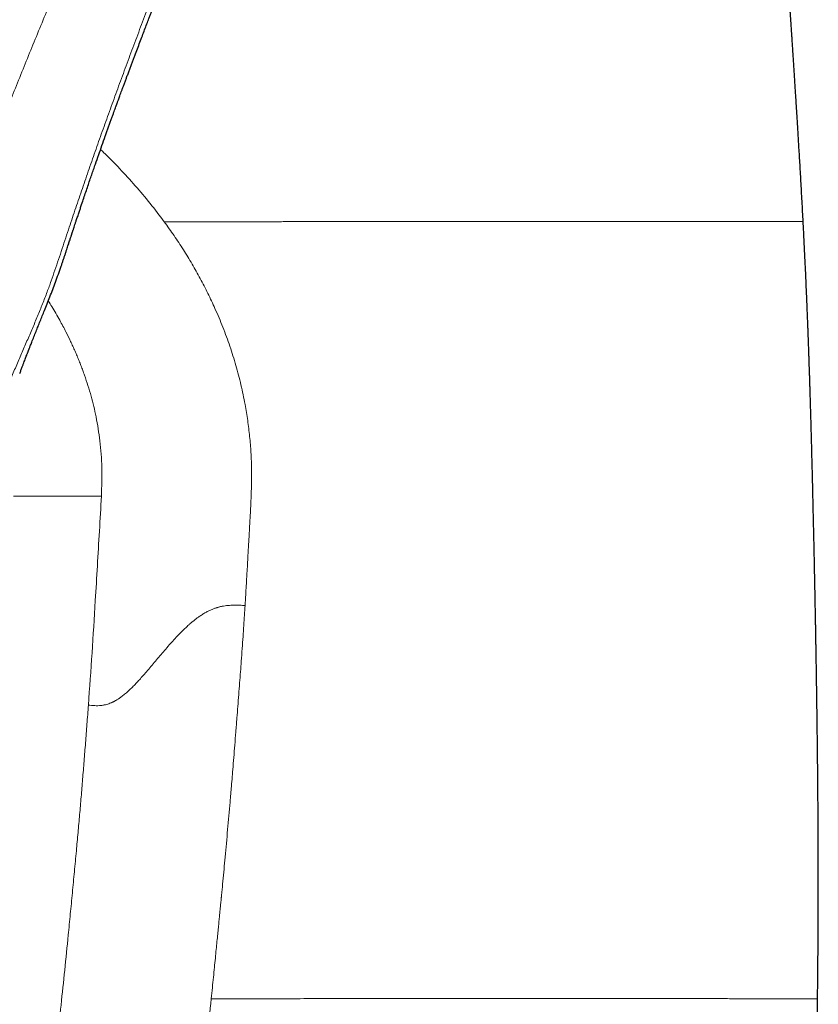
# Model space of a CAD drawing. Header units: millimetres. Extents: x 8 to 1329, y 12 to 1074.
# Tile 465 of 619: x 1113 to 1158, y 813 to 868. Entities that reach past the tile are written whole.
import ezdxf

# ---------------------------------------------------------------- set-up
doc = ezdxf.new("R2010")
doc.units = ezdxf.units.MM

msp = doc.modelspace()

# ---------------------------------------------------------------- linework, layer by layer
at = {"color": 252, "linetype": 'Continuous', "lineweight": 0}
msp.add_line((1112.3, 841.092), (1117.254, 841.092), dxfattribs=at)
at = {"color": 7, "linetype": 'Continuous', "lineweight": 30}
msp.add_line((1157.542, 812.804), (1157.542, 812.804), dxfattribs=at)
at = {"color": 252, "linetype": 'Continuous', "lineweight": 0}
for points, knots in [([(1103.154, 848.375), (1103.691, 849.555), (1104.764, 851.913), (1106.294, 855.366), (1107.767, 858.88), (1109.302, 862.537), (1110.948, 866.33), (1112.712, 870.216), (1114.591, 874.155), (1116.96, 878.874), (1119.897, 884.323), (1123.426, 890.45), (1127.25, 896.363), (1130.741, 901.327), (1133.649, 905.471), (1135.958, 908.79), (1138.237, 912.13), (1140.466, 915.499), (1142.611, 918.902), (1144.602, 922.306), (1146.331, 925.616), (1147.885, 928.73), (1149.283, 931.65), (1150.405, 934.113), (1151.274, 936.118), (1151.93, 937.704), (1152.483, 939.123), (1152.923, 940.346), (1153.228, 941.312), (1153.388, 941.9), (1153.408, 942.081), (1153.412, 942.116)], [0, 0, 0, 0, 0.0382, 0.076278, 0.114323, 0.15238, 0.190434, 0.228489, 0.266709, 0.304995, 0.365233, 0.425398, 0.485624, 0.545789, 0.579922, 0.614049, 0.64818, 0.6823, 0.716443, 0.750539, 0.783512, 0.813589, 0.843857, 0.874118, 0.894294, 0.914473, 0.934672, 0.954853, 0.975012, 0.99517, 1, 1, 1, 1]), ([(1112.139, 847.664), (1112.242, 847.907), (1112.448, 848.393), (1112.758, 849.113), (1113.066, 849.825), (1113.369, 850.529), (1113.662, 851.223), (1113.94, 851.908), (1114.194, 852.566), (1114.426, 853.198), (1114.636, 853.806), (1114.84, 854.412), (1115.042, 855.016), (1115.242, 855.619), (1115.496, 856.383), (1115.807, 857.309), (1116.178, 858.401), (1116.558, 859.504), (1116.948, 860.617), (1117.346, 861.741), (1117.753, 862.874), (1118.168, 864.015), (1118.591, 865.165), (1119.021, 866.322), (1119.457, 867.486), (1119.9, 868.656), (1120.376, 869.899), (1120.884, 871.215), (1121.426, 872.602), (1121.976, 873.992), (1122.485, 875.259), (1122.952, 876.404), (1123.373, 877.423), (1123.802, 878.445), (1124.24, 879.469), (1124.686, 880.495), (1125.144, 881.525), (1125.58, 882.484), (1125.991, 883.374), (1126.378, 884.192), (1126.772, 885.014), (1127.178, 885.839), (1127.595, 886.666), (1128.023, 887.495), (1128.486, 888.371), (1128.985, 889.293), (1129.523, 890.262), (1130.072, 891.23), (1130.633, 892.195), (1131.205, 893.158), (1131.821, 894.177), (1132.48, 895.252), (1133.183, 896.383), (1133.891, 897.513), (1134.758, 898.887), (1135.785, 900.505), (1136.972, 902.371), (1138.16, 904.24), (1139.346, 906.113), (1140.526, 907.99), (1141.697, 909.871), (1142.857, 911.757), (1143.89, 913.462), (1144.799, 914.984), (1145.586, 916.321), (1146.363, 917.662), (1147.127, 919.005), (1147.768, 920.152), (1148.291, 921.102), (1148.701, 921.855), (1149.107, 922.613), (1149.512, 923.381), (1149.914, 924.159), (1150.313, 924.947), (1150.686, 925.699), (1151.03, 926.409), (1151.346, 927.076), (1151.653, 927.738), (1151.951, 928.395), (1152.239, 929.046), (1152.512, 929.68), (1152.771, 930.294), (1153.017, 930.891), (1153.254, 931.481), (1153.483, 932.065), (1153.697, 932.624), (1153.896, 933.158), (1154.082, 933.666), (1154.26, 934.166), (1154.43, 934.655), (1154.593, 935.135), (1154.749, 935.604), (1154.893, 936.048), (1155.026, 936.469), (1155.149, 936.866), (1155.267, 937.252), (1155.379, 937.625), (1155.485, 937.987), (1155.589, 938.347), (1155.69, 938.704), (1155.787, 939.054), (1155.879, 939.385), (1155.966, 939.694), (1156.047, 939.98), (1156.124, 940.244), (1156.199, 940.495), (1156.273, 940.731), (1156.345, 940.953), (1156.413, 941.154), (1156.477, 941.333), (1156.538, 941.494), (1156.596, 941.635), (1156.647, 941.753), (1156.676, 941.811), (1156.69, 941.838)], [0, 0, 0, 0, 0.007333, 0.014667, 0.022, 0.029333, 0.036667, 0.044, 0.051333, 0.058055, 0.064778, 0.0715, 0.078222, 0.084944, 0.091667, 0.103671, 0.115675, 0.127679, 0.139682, 0.151686, 0.16369, 0.175695, 0.1877, 0.1997, 0.211705, 0.223721, 0.235732, 0.24984, 0.263889, 0.27792, 0.291963, 0.30218, 0.312397, 0.322611, 0.332826, 0.343042, 0.353258, 0.363473, 0.371499, 0.379525, 0.387553, 0.39558, 0.403606, 0.411631, 0.419657, 0.429021, 0.438386, 0.447751, 0.457115, 0.466478, 0.475842, 0.486879, 0.497914, 0.508946, 0.519981, 0.538137, 0.556322, 0.574514, 0.592703, 0.610889, 0.629073, 0.647258, 0.665446, 0.678249, 0.691049, 0.703844, 0.716668, 0.729466, 0.736604, 0.743738, 0.750914, 0.758181, 0.765576, 0.773079, 0.780647, 0.787051, 0.793449, 0.799832, 0.806203, 0.812564, 0.818918, 0.824904, 0.830888, 0.836873, 0.842863, 0.848861, 0.854317, 0.85977, 0.865221, 0.870671, 0.87612, 0.881569, 0.887019, 0.892018, 0.897015, 0.902001, 0.906986, 0.911981, 0.916996, 0.922488, 0.927972, 0.933412, 0.938772, 0.944031, 0.949213, 0.95435, 0.959984, 0.965634, 0.9713, 0.97698, 0.982669, 0.988709, 0.994748, 1, 1, 1, 1]), ([(1155.109, 941.554), (1155.11, 941.554), (1155.12, 941.556), (1155.132, 941.539), (1155.144, 941.499), (1155.144, 941.433), (1155.134, 941.343), (1155.114, 941.229), (1155.083, 941.095), (1155.043, 940.941), (1154.994, 940.765), (1154.934, 940.568), (1154.862, 940.345), (1154.779, 940.095), (1154.681, 939.815), (1154.573, 939.512), (1154.452, 939.186), (1154.321, 938.841), (1154.185, 938.488), (1154.044, 938.13), (1153.9, 937.77), (1153.749, 937.4), (1153.591, 937.018), (1153.41, 936.586), (1153.204, 936.101), (1152.971, 935.56), (1152.727, 935.001), (1152.472, 934.427), (1152.209, 933.842), (1151.939, 933.246), (1151.661, 932.642), (1151.374, 932.027), (1151.066, 931.372), (1150.735, 930.676), (1150.379, 929.939), (1150.015, 929.191), (1149.642, 928.434), (1149.261, 927.67), (1148.874, 926.9), (1148.492, 926.146), (1148.113, 925.407), (1147.737, 924.681), (1147.349, 923.942), (1146.947, 923.19), (1146.532, 922.425), (1146.029, 921.517), (1145.436, 920.476), (1144.744, 919.307), (1144.034, 918.146), (1143.31, 916.989), (1142.571, 915.836), (1141.821, 914.688), (1140.86, 913.244), (1139.682, 911.51), (1138.281, 909.489), (1136.865, 907.477), (1135.438, 905.474), (1134.006, 903.477), (1132.572, 901.483), (1131.314, 899.73), (1130.234, 898.214), (1129.333, 896.936), (1128.441, 895.655), (1127.562, 894.368), (1126.698, 893.074), (1125.855, 891.767), (1125.006, 890.404), (1124.153, 888.984), (1123.298, 887.505), (1122.47, 886.012), (1121.666, 884.509), (1120.884, 882.999), (1120.121, 881.483), (1119.375, 879.963), (1118.645, 878.44), (1117.93, 876.916), (1117.235, 875.399), (1116.557, 873.892), (1115.897, 872.398), (1115.253, 870.911), (1114.655, 869.508), (1114.102, 868.189), (1113.59, 866.951), (1113.087, 865.72), (1112.593, 864.499), (1112.109, 863.288), (1111.643, 862.114), (1111.194, 860.974), (1110.76, 859.869), (1110.332, 858.778), (1109.908, 857.7), (1109.446, 856.535), (1108.946, 855.286), (1108.401, 853.95), (1107.846, 852.618), (1107.279, 851.285), (1106.697, 849.948), (1106.103, 848.605), (1105.695, 847.705), (1105.49, 847.255)], [0, 0, 0, 0, 0.000278, 0.006223, 0.012167, 0.018112, 0.024058, 0.030007, 0.035619, 0.041223, 0.046822, 0.052419, 0.058019, 0.063966, 0.069927, 0.075907, 0.081903, 0.087876, 0.093779, 0.099235, 0.104579, 0.109856, 0.11511, 0.120386, 0.127139, 0.133902, 0.140647, 0.147392, 0.154139, 0.160767, 0.167395, 0.174019, 0.180641, 0.188201, 0.195768, 0.203336, 0.210898, 0.218447, 0.225976, 0.233479, 0.240355, 0.247277, 0.254293, 0.261442, 0.268707, 0.276035, 0.287256, 0.298404, 0.309535, 0.320692, 0.331846, 0.342996, 0.354146, 0.374056, 0.393969, 0.413881, 0.433791, 0.453696, 0.473608, 0.493555, 0.506307, 0.51906, 0.531809, 0.544557, 0.557306, 0.570055, 0.582804, 0.596828, 0.610851, 0.624876, 0.638899, 0.652922, 0.666946, 0.680971, 0.694996, 0.709017, 0.723039, 0.736823, 0.750608, 0.764352, 0.778034, 0.789623, 0.80122, 0.812826, 0.824429, 0.83603, 0.847632, 0.858571, 0.86951, 0.88045, 0.891389, 0.902328, 0.916281, 0.930234, 0.944187, 0.958141, 0.972094, 0.986047, 1, 1, 1, 1]), ([(1117.201, 860.59), (1117.258, 860.538), (1117.629, 860.195), (1118.284, 859.52), (1119.162, 858.565), (1120.001, 857.57), (1120.525, 856.875), (1120.787, 856.528)], [0, 0, 0, 0, 0.042835, 0.28227, 0.521619, 0.760867, 1, 1, 1, 1]), ([(1120.788, 856.527), (1120.974, 856.269), (1121.344, 855.754), (1121.865, 854.959), (1122.357, 854.153), (1122.818, 853.333), (1123.247, 852.5), (1123.676, 851.589), (1124.094, 850.598), (1124.487, 849.528), (1124.827, 848.447), (1125.113, 847.356), (1125.298, 846.472), (1125.414, 845.804), (1125.483, 845.354), (1125.543, 844.905), (1125.594, 844.454), (1125.636, 844.003), (1125.667, 843.574), (1125.689, 843.162), (1125.7, 842.755), (1125.703, 842.318), (1125.698, 841.789), (1125.685, 841.3), (1125.672, 840.954), (1125.666, 840.82), (1125.665, 840.777), (1125.663, 840.734), (1125.661, 840.691), (1125.659, 840.648), (1125.657, 840.61), (1125.655, 840.561), (1125.651, 840.485), (1125.645, 840.369), (1125.636, 840.218), (1125.626, 840.036), (1125.614, 839.818), (1125.6, 839.564), (1125.584, 839.275), (1125.566, 838.949), (1125.546, 838.589), (1125.523, 838.192), (1125.498, 837.738), (1125.47, 837.257), (1125.443, 836.779), (1125.418, 836.357), (1125.397, 835.99), (1125.38, 835.692), (1125.366, 835.456), (1125.356, 835.278), (1125.348, 835.145), (1125.343, 835.053), (1125.339, 834.996), (1125.337, 834.961), (1125.336, 834.945), (1125.336, 834.94), (1125.336, 834.939), (1125.336, 834.938)], [0, 0, 0, 0, 0.0423668, 0.0843947, 0.1261419, 0.1676657, 0.2090213, 0.2502626, 0.3009603, 0.3512018, 0.4010923, 0.4507446, 0.5002768, 0.5203495, 0.5403794, 0.5603741, 0.5803414, 0.6002891, 0.620225, 0.6371475, 0.6548318, 0.6740723, 0.6948758, 0.7247379, 0.7387455, 0.7406191, 0.7425019, 0.7443939, 0.7462949, 0.7482051, 0.7501243, 0.7513007, 0.7547228, 0.760134, 0.7666138, 0.7746652, 0.7842884, 0.7954835, 0.8082504, 0.8225894, 0.8385005, 0.855984, 0.87504, 0.8985706, 0.9196497, 0.9382772, 0.9544526, 0.9681757, 0.9777383, 0.9855975, 0.9917534, 0.9952524, 0.9977932, 0.9993757, 0.9998076, 0.9999338, 1, 1, 1, 1]), ([(1120.789, 856.528), (1121.1, 856.529), (1121.725, 856.529), (1122.666, 856.53), (1123.611, 856.531), (1124.556, 856.531), (1125.498, 856.532), (1126.439, 856.533), (1127.354, 856.534), (1128.242, 856.535), (1129.101, 856.536), (1129.957, 856.537), (1130.808, 856.538), (1131.656, 856.538), (1132.522, 856.539), (1133.412, 856.54), (1134.318, 856.541), (1135.218, 856.543), (1136.11, 856.544), (1136.995, 856.545), (1137.874, 856.546), (1138.6, 856.547), (1139.188, 856.547), (1139.641, 856.551), (1140.084, 856.551), (1140.527, 856.55), (1140.967, 856.55), (1141.486, 856.551), (1142.079, 856.551), (1142.742, 856.551), (1143.446, 856.551), (1144.189, 856.551), (1144.965, 856.55), (1145.724, 856.55), (1146.464, 856.55), (1147.184, 856.551), (1147.883, 856.551), (1148.543, 856.551), (1149.164, 856.551), (1149.748, 856.551), (1150.312, 856.551), (1150.858, 856.551), (1151.384, 856.551), (1151.885, 856.551), (1152.363, 856.551), (1152.817, 856.551), (1153.251, 856.551), (1153.666, 856.551), (1154.059, 856.552), (1154.429, 856.552), (1154.731, 856.552), (1154.973, 856.552), (1155.155, 856.552), (1155.326, 856.553), (1155.479, 856.552), (1155.619, 856.551), (1155.756, 856.551), (1155.9, 856.55), (1156.046, 856.55), (1156.189, 856.549), (1156.317, 856.548), (1156.433, 856.548), (1156.535, 856.547), (1156.618, 856.546), (1156.681, 856.546), (1156.719, 856.545), (1156.736, 856.545), (1156.734, 856.545), (1156.733, 856.545)], [0, 0, 0, 0, 0.0173186, 0.0347493, 0.0522275, 0.0696884, 0.0870978, 0.104472, 0.1218914, 0.1379692, 0.1539851, 0.1699268, 0.1859747, 0.2018979, 0.2179337, 0.2352623, 0.2528434, 0.2701581, 0.2875936, 0.3050893, 0.3224977, 0.3400553, 0.348925, 0.3582642, 0.3677922, 0.3772912, 0.3867627, 0.3962149, 0.4110513, 0.4258844, 0.4407239, 0.4591316, 0.4775498, 0.4959754, 0.5144057, 0.5328383, 0.551271, 0.5697022, 0.5865948, 0.6034835, 0.6203665, 0.637242, 0.6541077, 0.6709613, 0.6873629, 0.7037528, 0.7201517, 0.7365863, 0.7530837, 0.7695957, 0.7858581, 0.794944, 0.8045116, 0.8146443, 0.8250928, 0.8356085, 0.8460182, 0.8563898, 0.8706875, 0.884993, 0.8992642, 0.9135248, 0.9298479, 0.9462543, 0.9626591, 0.9789957, 0.9952819, 1, 1, 1, 1]), ([(1117.254, 841.092), (1117.27, 841.631), (1117.301, 842.669), (1117.189, 844.164), (1116.979, 845.502), (1116.679, 846.735), (1116.409, 847.597), (1116.205, 848.165), (1116.104, 848.436), (1115.997, 848.707), (1115.886, 848.979), (1115.769, 849.253), (1115.647, 849.527), (1115.48, 849.889), (1115.238, 850.38), (1114.886, 851.034), (1114.554, 851.616), (1114.328, 851.97), (1114.261, 852.074)], [0, 0, 0, 0, 0.139166, 0.268129, 0.387219, 0.48933, 0.596278, 0.620971, 0.645918, 0.671118, 0.696575, 0.722289, 0.748261, 0.774493, 0.825887, 0.890265, 0.967631, 1, 1, 1, 1]), ([(1116.518, 829.334), (1116.588, 830.314), (1116.728, 832.274), (1116.891, 834.887), (1117.025, 837.173), (1117.141, 839.132), (1117.215, 840.438), (1117.252, 841.092)], [0, 0, 0, 0, 0.250055, 0.500045, 0.666697, 0.833193, 1, 1, 1, 1]), ([(1116.518, 829.334), (1116.578, 829.328), (1116.696, 829.316), (1116.874, 829.304), (1117.053, 829.302), (1117.234, 829.312), (1117.398, 829.337), (1117.545, 829.373), (1117.671, 829.413), (1117.757, 829.446), (1117.804, 829.467), (1117.818, 829.472), (1117.831, 829.478), (1117.844, 829.484), (1117.857, 829.49), (1117.87, 829.496), (1117.884, 829.502), (1117.903, 829.512), (1117.932, 829.526), (1117.973, 829.547), (1118.02, 829.572), (1118.073, 829.602), (1118.129, 829.636), (1118.177, 829.665), (1118.214, 829.689), (1118.238, 829.705), (1118.263, 829.722), (1118.288, 829.74), (1118.315, 829.759), (1118.343, 829.778), (1118.425, 829.838), (1118.562, 829.947), (1118.754, 830.114), (1118.948, 830.299), (1119.146, 830.499), (1119.346, 830.712), (1119.562, 830.952), (1119.794, 831.218), (1120.04, 831.509), (1120.29, 831.806), (1120.545, 832.109), (1120.804, 832.414), (1121.067, 832.718), (1121.332, 833.014), (1121.598, 833.299), (1121.833, 833.537), (1122.035, 833.729), (1122.169, 833.85), (1122.268, 833.937), (1122.334, 833.993), (1122.393, 834.042), (1122.446, 834.085), (1122.495, 834.124), (1122.55, 834.167), (1122.612, 834.214), (1122.681, 834.265), (1122.758, 834.319), (1122.841, 834.377), (1122.961, 834.454), (1123.113, 834.545), (1123.295, 834.639), (1123.47, 834.719), (1123.607, 834.771), (1123.706, 834.805), (1123.769, 834.825), (1123.831, 834.843), (1123.893, 834.86), (1123.953, 834.875), (1124.012, 834.888), (1124.07, 834.9), (1124.164, 834.917), (1124.291, 834.935), (1124.449, 834.949), (1124.595, 834.957), (1124.739, 834.96), (1124.885, 834.959), (1125.035, 834.954), (1125.185, 834.947), (1125.286, 834.941), (1125.336, 834.938)], [0, 0, 0, 0, 0.02091, 0.041731, 0.062483, 0.083224, 0.104067, 0.118757, 0.133629, 0.146907, 0.148411, 0.149917, 0.151426, 0.152938, 0.154453, 0.15597, 0.157491, 0.159297, 0.162564, 0.167312, 0.173574, 0.179264, 0.185846, 0.193353, 0.196095, 0.198948, 0.201913, 0.204992, 0.208187, 0.2115, 0.214933, 0.237946, 0.261887, 0.286735, 0.312447, 0.338966, 0.366219, 0.399141, 0.432737, 0.466793, 0.501084, 0.536016, 0.570723, 0.604967, 0.638515, 0.671147, 0.690729, 0.70986, 0.717246, 0.724556, 0.731788, 0.736839, 0.741987, 0.747883, 0.754506, 0.761828, 0.769819, 0.778448, 0.787677, 0.806189, 0.823496, 0.839719, 0.854967, 0.860711, 0.866325, 0.871812, 0.877178, 0.882427, 0.887563, 0.892589, 0.897509, 0.911842, 0.925177, 0.937569, 0.949053, 0.961768, 0.974493, 0.987235, 1, 1, 1, 1]), ([(1125.336, 834.938), (1125.324, 834.759), (1125.301, 834.385), (1125.262, 833.802), (1125.219, 833.175), (1125.171, 832.503), (1125.123, 831.842), (1125.076, 831.197), (1125.029, 830.576), (1124.98, 829.928), (1124.929, 829.27), (1124.874, 828.568), (1124.817, 827.843), (1124.758, 827.102), (1124.702, 826.398), (1124.649, 825.757), (1124.601, 825.176), (1124.567, 824.779), (1124.546, 824.529), (1124.536, 824.417), (1124.527, 824.306), (1124.518, 824.197), (1124.508, 824.09), (1124.499, 823.983), (1124.403, 822.883), (1124.269, 821.362), (1124.112, 819.676), (1124.04, 818.933), (1124.01, 818.631), (1123.999, 818.515), (1123.995, 818.474), (1123.991, 818.432), (1123.987, 818.39), (1123.979, 818.308), (1123.965, 818.173), (1123.946, 817.974), (1123.923, 817.739), (1123.896, 817.467), (1123.866, 817.161), (1123.832, 816.818), (1123.795, 816.44), (1123.754, 816.026), (1123.709, 815.577), (1123.661, 815.092), (1123.609, 814.573), (1123.554, 814.019), (1123.495, 813.431), (1123.455, 813.027), (1123.434, 812.82)], [0, 0, 0, 0, 0.0243193, 0.0506548, 0.0790068, 0.1093755, 0.1417611, 0.1686219, 0.1967278, 0.2260788, 0.2564697, 0.285934, 0.3212029, 0.3547367, 0.3865368, 0.4166062, 0.4416371, 0.4653298, 0.4704646, 0.4755321, 0.4805321, 0.4854646, 0.4903298, 0.4951274, 0.4998577, 0.6396574, 0.7013489, 0.7285266, 0.7404884, 0.7423683, 0.7442481, 0.746128, 0.748008, 0.7498879, 0.7572891, 0.7663113, 0.7769542, 0.7892171, 0.8030984, 0.8185959, 0.8357062, 0.8544246, 0.8747448, 0.8966584, 0.920155, 0.9452213, 0.9718415, 1, 1, 1, 1]), ([(1111.448, 786.979), (1111.526, 787.411), (1111.684, 788.282), (1111.913, 789.605), (1112.141, 790.956), (1112.366, 792.335), (1112.587, 793.733), (1112.803, 795.15), (1113.016, 796.585), (1113.225, 798.046), (1113.431, 799.534), (1113.634, 801.049), (1113.835, 802.591), (1114.032, 804.161), (1114.18, 805.375), (1114.282, 806.224), (1114.338, 806.701), (1114.394, 807.18), (1114.449, 807.656), (1114.502, 808.112), (1114.611, 809.068), (1114.772, 810.512), (1114.983, 812.471), (1115.188, 814.429), (1115.361, 816.136), (1115.504, 817.587), (1115.619, 818.774), (1115.733, 819.958), (1115.838, 821.087), (1115.936, 822.157), (1116.026, 823.167), (1116.113, 824.169), (1116.196, 825.172), (1116.278, 826.188), (1116.359, 827.222), (1116.44, 828.272), (1116.492, 828.978), (1116.518, 829.334)], [0, 0, 0, 0, 0.031106, 0.062817, 0.095142, 0.128076, 0.161613, 0.195133, 0.229226, 0.263893, 0.299143, 0.334986, 0.371433, 0.408494, 0.446177, 0.45735, 0.468577, 0.47986, 0.491196, 0.502244, 0.51207, 0.558715, 0.604195, 0.650195, 0.696747, 0.724451, 0.752379, 0.780316, 0.807775, 0.831878, 0.855584, 0.878894, 0.902317, 0.926139, 0.95036, 0.974979, 1, 1, 1, 1]), ([(1123.434, 812.82), (1123.359, 812.1), (1123.211, 810.66), (1122.982, 808.501), (1122.748, 806.343), (1122.506, 804.187), (1122.255, 802.032), (1121.996, 799.88), (1121.727, 797.73), (1121.447, 795.582), (1121.156, 793.437), (1120.852, 791.296), (1120.534, 789.158), (1120.313, 787.736), (1120.202, 787.025)], [0, 0, 0, 0, 0.083344, 0.166684, 0.250021, 0.333357, 0.416692, 0.500026, 0.583358, 0.666687, 0.750012, 0.833336, 0.916668, 1, 1, 1, 1]), ([(1123.434, 812.82), (1123.701, 812.82), (1124.236, 812.82), (1125.042, 812.82), (1125.85, 812.82), (1126.656, 812.82), (1127.456, 812.82), (1128.247, 812.82), (1129.033, 812.821), (1129.819, 812.821), (1130.656, 812.821), (1131.54, 812.821), (1132.475, 812.821), (1133.405, 812.821), (1134.331, 812.821), (1135.253, 812.822), (1136.16, 812.822), (1137.058, 812.822), (1137.942, 812.822), (1138.821, 812.822), (1139.694, 812.823), (1140.563, 812.823), (1141.428, 812.823), (1142.143, 812.823), (1142.712, 812.824), (1143.136, 812.824), (1143.56, 812.824), (1143.986, 812.824), (1144.408, 812.825), (1144.826, 812.824), (1145.155, 812.824), (1145.395, 812.824), (1145.557, 812.826), (1145.722, 812.828), (1145.881, 812.83), (1146.024, 812.831), (1146.172, 812.832), (1146.328, 812.832), (1146.506, 812.832), (1146.781, 812.832), (1147.154, 812.831), (1147.638, 812.83), (1148.13, 812.829), (1148.63, 812.828), (1149.12, 812.827), (1149.598, 812.826), (1150.112, 812.825), (1150.658, 812.824), (1151.23, 812.823), (1151.761, 812.822), (1152.254, 812.821), (1152.71, 812.82), (1153.15, 812.819), (1153.572, 812.818), (1153.977, 812.817), (1154.382, 812.816), (1154.784, 812.815), (1155.181, 812.814), (1155.555, 812.813), (1155.908, 812.812), (1156.239, 812.811), (1156.492, 812.81), (1156.681, 812.809), (1156.813, 812.809), (1156.941, 812.808), (1157.045, 812.808), (1157.128, 812.808), (1157.188, 812.808), (1157.234, 812.808), (1157.27, 812.809), (1157.302, 812.808), (1157.345, 812.808), (1157.397, 812.807), (1157.456, 812.807), (1157.499, 812.806), (1157.528, 812.805), (1157.544, 812.805), (1157.543, 812.804), (1157.542, 812.804)], [0, 0, 0, 0, 0.015453, 0.030986, 0.04654, 0.062092, 0.077554, 0.09269, 0.107823, 0.122994, 0.138218, 0.156334, 0.174422, 0.192665, 0.210772, 0.228765, 0.246968, 0.264494, 0.2822, 0.299802, 0.317353, 0.334993, 0.352648, 0.370267, 0.379052, 0.387815, 0.396578, 0.405452, 0.414438, 0.423142, 0.431651, 0.434956, 0.438477, 0.442208, 0.445935, 0.449439, 0.4527, 0.457625, 0.462512, 0.467384, 0.480384, 0.493372, 0.508215, 0.523073, 0.537926, 0.552773, 0.567615, 0.587045, 0.606473, 0.6259, 0.643248, 0.660601, 0.677958, 0.695315, 0.712671, 0.73002, 0.749724, 0.769409, 0.789071, 0.808731, 0.828429, 0.848199, 0.857496, 0.866742, 0.8759, 0.885108, 0.890071, 0.895244, 0.900758, 0.906422, 0.911968, 0.917419, 0.932057, 0.946852, 0.961554, 0.976222, 0.992999, 1, 1, 1, 1])]:
    msp.add_open_spline(points, degree=3, knots=knots, dxfattribs=at)
at = {"color": 7, "linetype": 'Continuous', "lineweight": 30}
for points, knots in [([(1112.654, 847.988), (1112.679, 848.052), (1112.725, 848.176), (1112.793, 848.353), (1112.855, 848.515), (1112.911, 848.661), (1112.962, 848.793), (1113.006, 848.909), (1113.044, 849.006), (1113.075, 849.086), (1113.1, 849.151), (1113.121, 849.203), (1113.137, 849.244), (1113.148, 849.273), (1113.155, 849.291), (1113.16, 849.304), (1113.165, 849.316), (1113.17, 849.329), (1113.18, 849.354), (1113.195, 849.394), (1113.22, 849.457), (1113.253, 849.54), (1113.292, 849.64), (1113.36, 849.811), (1113.455, 850.051), (1113.573, 850.35), (1113.691, 850.646), (1113.808, 850.938), (1113.928, 851.238), (1114.06, 851.567), (1114.203, 851.926), (1114.358, 852.319), (1114.516, 852.725), (1114.674, 853.145), (1114.833, 853.58), (1114.955, 853.932), (1115.046, 854.197), (1115.105, 854.372), (1115.164, 854.548), (1115.222, 854.72), (1115.275, 854.882), (1115.324, 855.031), (1115.369, 855.167), (1115.409, 855.29), (1115.447, 855.406), (1115.483, 855.515), (1115.515, 855.613), (1115.541, 855.695), (1115.562, 855.758), (1115.577, 855.805), (1115.587, 855.834), (1115.594, 855.856), (1115.602, 855.882), (1115.615, 855.922), (1115.632, 855.973), (1115.652, 856.032), (1115.673, 856.097), (1115.702, 856.186), (1115.74, 856.303), (1115.789, 856.45), (1115.848, 856.628), (1115.916, 856.833), (1115.991, 857.059), (1116.066, 857.282), (1116.155, 857.548), (1116.258, 857.854), (1116.374, 858.198), (1116.488, 858.532), (1116.598, 858.856), (1116.706, 859.169), (1116.811, 859.473), (1116.942, 859.85), (1117.099, 860.299), (1117.282, 860.82), (1117.43, 861.236), (1117.541, 861.549), (1117.617, 861.761), (1117.693, 861.971), (1117.767, 862.177), (1117.839, 862.376), (1117.906, 862.563), (1117.967, 862.729), (1118.02, 862.875), (1118.057, 862.978), (1118.082, 863.046), (1118.093, 863.077), (1118.101, 863.097), (1118.108, 863.116), (1118.117, 863.142), (1118.132, 863.184), (1118.153, 863.24), (1118.179, 863.312), (1118.211, 863.4), (1118.249, 863.504), (1118.294, 863.624), (1118.343, 863.76), (1118.399, 863.911), (1118.461, 864.079), (1118.529, 864.262), (1118.6, 864.454), (1118.674, 864.653), (1118.749, 864.856), (1118.827, 865.064), (1118.905, 865.271), (1118.981, 865.474), (1119.056, 865.673), (1119.154, 865.936), (1119.275, 866.257), (1119.418, 866.632), (1119.553, 866.989), (1119.683, 867.328), (1119.805, 867.649), (1119.91, 867.92), (1119.997, 868.147), (1120.068, 868.331), (1120.135, 868.507), (1120.199, 868.672), (1120.258, 868.824), (1120.311, 868.962), (1120.359, 869.086), (1120.402, 869.197), (1120.435, 869.281), (1120.457, 869.337), (1120.468, 869.366), (1120.476, 869.386), (1120.486, 869.412), (1120.501, 869.451), (1120.522, 869.505), (1120.547, 869.569), (1120.575, 869.642), (1120.608, 869.727), (1120.65, 869.834), (1120.702, 869.967), (1120.765, 870.128), (1120.835, 870.307), (1120.913, 870.506), (1120.992, 870.707), (1121.071, 870.907), (1121.149, 871.103), (1121.231, 871.312), (1121.317, 871.528), (1121.439, 871.836), (1121.595, 872.226), (1121.783, 872.695), (1121.967, 873.151), (1122.147, 873.595), (1122.323, 874.029), (1122.496, 874.451), (1122.664, 874.858), (1122.827, 875.25), (1122.984, 875.628), (1123.137, 875.992), (1123.297, 876.371), (1123.467, 876.773), (1123.652, 877.206), (1123.842, 877.648), (1124.038, 878.099), (1124.19, 878.447), (1124.296, 878.687), (1124.353, 878.817), (1124.41, 878.947), (1124.469, 879.078), (1124.527, 879.21), (1124.586, 879.341), (1124.642, 879.466), (1124.697, 879.59), (1124.75, 879.708), (1124.799, 879.817), (1124.84, 879.907), (1124.872, 879.977), (1124.893, 880.024), (1124.906, 880.053), (1124.915, 880.072), (1124.926, 880.098), (1124.943, 880.134), (1124.965, 880.183), (1124.993, 880.244), (1125.046, 880.361), (1125.123, 880.53), (1125.231, 880.766), (1125.35, 881.024), (1125.48, 881.304), (1125.615, 881.594), (1125.756, 881.893), (1125.902, 882.202), (1126.022, 882.455), (1126.115, 882.647), (1126.177, 882.777), (1126.238, 882.904), (1126.295, 883.023), (1126.346, 883.128), (1126.387, 883.213), (1126.42, 883.28), (1126.445, 883.331), (1126.465, 883.372), (1126.481, 883.405), (1126.494, 883.431), (1126.507, 883.459), (1126.525, 883.496), (1126.55, 883.547), (1126.582, 883.613), (1126.62, 883.69), (1126.661, 883.772), (1126.813, 884.082), (1127, 884.458), (1127.226, 884.908), (1127.379, 885.212), (1127.543, 885.534), (1127.719, 885.875), (1127.87, 886.168), (1127.994, 886.405), (1128.086, 886.579), (1128.174, 886.748), (1128.258, 886.907), (1128.337, 887.055), (1128.413, 887.199), (1128.488, 887.338), (1128.559, 887.47), (1128.621, 887.587), (1128.669, 887.676), (1128.702, 887.738), (1128.721, 887.772), (1128.734, 887.796), (1128.743, 887.812), (1128.751, 887.828), (1128.762, 887.847), (1128.779, 887.879), (1128.804, 887.925), (1128.839, 887.989), (1128.884, 888.073), (1128.942, 888.18), (1129.014, 888.311), (1129.096, 888.462), (1129.19, 888.631), (1129.328, 888.883), (1129.511, 889.212), (1129.753, 889.644), (1130.018, 890.113), (1130.308, 890.621), (1130.616, 891.156), (1130.943, 891.717), (1131.29, 892.306), (1131.65, 892.909), (1132.022, 893.527), (1132.385, 894.125), (1132.735, 894.697), (1133.067, 895.236), (1133.396, 895.768), (1133.72, 896.29), (1134.038, 896.801), (1134.369, 897.33), (1134.71, 897.875), (1135.062, 898.435), (1135.405, 898.981), (1135.677, 899.413), (1135.88, 899.737), (1136.018, 899.955), (1136.153, 900.17), (1136.287, 900.383), (1136.42, 900.593), (1136.548, 900.797), (1136.667, 900.985), (1136.773, 901.153), (1136.866, 901.301), (1136.949, 901.434), (1137.023, 901.552), (1137.088, 901.655), (1137.142, 901.74), (1137.184, 901.808), (1137.218, 901.86), (1137.245, 901.905), (1137.272, 901.947), (1137.301, 901.993), (1137.335, 902.047), (1137.386, 902.129), (1137.458, 902.242), (1137.552, 902.392), (1137.658, 902.56), (1137.775, 902.747), (1137.903, 902.951), (1138.043, 903.174), (1138.195, 903.416), (1138.359, 903.678), (1138.535, 903.959), (1138.717, 904.249), (1138.904, 904.55), (1139.096, 904.858), (1139.299, 905.182), (1139.509, 905.52), (1139.723, 905.864), (1140.002, 906.314), (1140.342, 906.862), (1140.738, 907.505), (1141.123, 908.131), (1141.497, 908.741), (1141.86, 909.336), (1142.212, 909.914), (1142.563, 910.493), (1142.913, 911.073), (1143.261, 911.653), (1143.596, 912.213), (1143.918, 912.753), (1144.292, 913.385), (1144.727, 914.122), (1145.227, 914.978), (1145.734, 915.853), (1146.247, 916.748), (1146.766, 917.661), (1147.29, 918.594), (1147.803, 919.518), (1148.305, 920.434), (1148.795, 921.339), (1149.285, 922.257), (1149.773, 923.185), (1150.254, 924.118), (1150.697, 924.997), (1151.101, 925.819), (1151.468, 926.585), (1151.763, 927.216), (1151.991, 927.713), (1152.155, 928.075), (1152.32, 928.442), (1152.488, 928.821), (1152.614, 929.109), (1152.698, 929.302), (1152.738, 929.393), (1152.778, 929.486), (1152.818, 929.58), (1152.857, 929.671), (1152.894, 929.755), (1152.926, 929.831), (1152.954, 929.897), (1152.978, 929.953), (1152.999, 930.003), (1153.022, 930.055), (1153.049, 930.121), (1153.083, 930.201), (1153.123, 930.295), (1153.165, 930.394), (1153.207, 930.496), (1153.249, 930.596), (1153.291, 930.696), (1153.332, 930.795), (1153.42, 931.006), (1153.502, 931.206), (1153.579, 931.395), (1153.606, 931.462), (1153.633, 931.528), (1153.659, 931.591), (1153.683, 931.65), (1153.704, 931.702), (1153.721, 931.744), (1153.735, 931.779), (1153.749, 931.814), (1153.766, 931.857), (1153.788, 931.911), (1153.816, 931.981), (1153.852, 932.072), (1153.895, 932.18), (1153.942, 932.298), (1153.992, 932.423), (1154.043, 932.554), (1154.091, 932.674), (1154.134, 932.784), (1154.172, 932.881), (1154.209, 932.977), (1154.243, 933.065), (1154.272, 933.14), (1154.295, 933.198), (1154.313, 933.245), (1154.33, 933.289), (1154.349, 933.34), (1154.374, 933.403), (1154.401, 933.474), (1154.438, 933.571), (1154.483, 933.687), (1154.532, 933.817), (1154.576, 933.935), (1154.617, 934.042), (1154.655, 934.142), (1154.688, 934.23), (1154.715, 934.303), (1154.737, 934.362), (1154.754, 934.407), (1154.767, 934.441), (1154.779, 934.473), (1154.794, 934.513), (1154.813, 934.565), (1154.836, 934.627), (1154.862, 934.697), (1154.889, 934.77), (1154.915, 934.841), (1154.944, 934.918), (1154.974, 935), (1155.005, 935.085), (1155.035, 935.167), (1155.065, 935.248), (1155.095, 935.33), (1155.124, 935.412), (1155.154, 935.492), (1155.179, 935.561), (1155.198, 935.615), (1155.213, 935.655), (1155.225, 935.689), (1155.237, 935.722), (1155.25, 935.759), (1155.265, 935.801), (1155.288, 935.863), (1155.318, 935.948), (1155.358, 936.059), (1155.402, 936.183), (1155.45, 936.318), (1155.502, 936.465), (1155.544, 936.584), (1155.576, 936.673), (1155.594, 936.726), (1155.611, 936.774), (1155.625, 936.814), (1155.636, 936.846), (1155.646, 936.873), (1155.656, 936.903), (1155.671, 936.945), (1155.691, 937.003), (1155.716, 937.074), (1155.743, 937.153), (1155.772, 937.236), (1155.805, 937.33), (1155.84, 937.433), (1155.878, 937.542), (1155.913, 937.644), (1155.945, 937.738), (1155.975, 937.826), (1156.002, 937.905), (1156.026, 937.976), (1156.049, 938.044), (1156.071, 938.109), (1156.092, 938.17), (1156.111, 938.227), (1156.131, 938.285), (1156.152, 938.349), (1156.176, 938.42), (1156.204, 938.501), (1156.234, 938.593), (1156.274, 938.71), (1156.32, 938.848), (1156.371, 939.003), (1156.421, 939.154), (1156.47, 939.3), (1156.514, 939.434), (1156.554, 939.556), (1156.59, 939.665), (1156.623, 939.764), (1156.652, 939.853), (1156.678, 939.932), (1156.699, 939.996), (1156.717, 940.052), (1156.734, 940.104), (1156.752, 940.161), (1156.773, 940.224), (1156.795, 940.292), (1156.827, 940.39), (1156.867, 940.517), (1156.915, 940.666), (1156.961, 940.81), (1157.004, 940.947), (1157.045, 941.078), (1157.084, 941.203), (1157.125, 941.336), (1157.168, 941.477), (1157.212, 941.626), (1157.254, 941.769), (1157.288, 941.885), (1157.312, 941.967), (1157.323, 942.003), (1157.327, 942.016)], [0, 0, 0, 0, 0.0020646, 0.003967, 0.0057069, 0.0072844, 0.0086993, 0.0099516, 0.0110411, 0.011861, 0.0125563, 0.0131269, 0.0135728, 0.0138712, 0.0140655, 0.014174, 0.0142935, 0.014438, 0.0146076, 0.0151068, 0.0157455, 0.0166877, 0.0178204, 0.0190154, 0.0222909, 0.0256755, 0.0287897, 0.0319911, 0.0352797, 0.0386738, 0.0428813, 0.0472704, 0.0518413, 0.0565943, 0.0615299, 0.0666444, 0.068612, 0.070603, 0.0726175, 0.074619, 0.076484, 0.0781731, 0.0797213, 0.0811289, 0.0823961, 0.0837218, 0.084849, 0.0857777, 0.0865081, 0.0870403, 0.0873742, 0.087521, 0.0878192, 0.0882754, 0.0888892, 0.0895955, 0.0903436, 0.0911333, 0.0926894, 0.0943857, 0.0962223, 0.0988527, 0.1014635, 0.1040279, 0.1065456, 0.110605, 0.1145372, 0.1183421, 0.1220199, 0.1255706, 0.1289942, 0.1323217, 0.1382975, 0.1441135, 0.1497699, 0.1521452, 0.1544913, 0.1568081, 0.1590956, 0.1612997, 0.1633501, 0.1652465, 0.1667583, 0.1681557, 0.1686224, 0.1689616, 0.1691731, 0.1692842, 0.1695759, 0.1700272, 0.1706382, 0.1714089, 0.1723705, 0.1735019, 0.1748029, 0.1762736, 0.1779139, 0.179724, 0.1817038, 0.1838533, 0.185928, 0.1881395, 0.1904106, 0.1926361, 0.1948156, 0.1969489, 0.1990362, 0.2032366, 0.2072367, 0.2110366, 0.2146362, 0.2180355, 0.2212344, 0.2232715, 0.2252182, 0.2270744, 0.2288245, 0.2304335, 0.2318755, 0.2331804, 0.2343481, 0.2353786, 0.2358296, 0.2361148, 0.2362756, 0.2364787, 0.2369192, 0.2375079, 0.2381587, 0.2389276, 0.2398147, 0.24082, 0.2422985, 0.2439755, 0.2458511, 0.2479252, 0.2501981, 0.2521235, 0.2541716, 0.2563425, 0.2586293, 0.2609238, 0.265939, 0.270807, 0.2755277, 0.2801007, 0.2846147, 0.2889748, 0.2931808, 0.2972326, 0.3011303, 0.3048737, 0.3084628, 0.3128412, 0.3172755, 0.3218104, 0.3264459, 0.3311826, 0.3325029, 0.3338308, 0.3351664, 0.3365097, 0.3378606, 0.3392191, 0.3405287, 0.341714, 0.3430272, 0.3441433, 0.3450624, 0.3457844, 0.3463093, 0.3465008, 0.3466559, 0.346905, 0.3472792, 0.3477783, 0.3484024, 0.3491491, 0.3513448, 0.3536013, 0.3563669, 0.3592186, 0.3621622, 0.365205, 0.3683469, 0.3715879, 0.3728883, 0.3742041, 0.3755294, 0.3767479, 0.3778138, 0.3787272, 0.3793319, 0.3798443, 0.3802645, 0.3805924, 0.380828, 0.3810697, 0.3814272, 0.3819543, 0.3826216, 0.3834257, 0.3842738, 0.3851237, 0.3927963, 0.3956562, 0.3987029, 0.4019361, 0.4053554, 0.4089608, 0.4107071, 0.4124823, 0.4141759, 0.4157605, 0.417236, 0.4186025, 0.4200729, 0.4213917, 0.4225591, 0.4235749, 0.4240491, 0.4243963, 0.4246163, 0.4247436, 0.4248978, 0.4250892, 0.4253177, 0.425833, 0.4264732, 0.4272383, 0.4283573, 0.4296674, 0.4311685, 0.4328607, 0.4347439, 0.4386844, 0.4427209, 0.4476515, 0.4527181, 0.4579204, 0.4636447, 0.4695242, 0.4755588, 0.4817506, 0.4880999, 0.493511, 0.4989551, 0.5042937, 0.5095235, 0.5146443, 0.519656, 0.5254227, 0.5310379, 0.5365016, 0.5418137, 0.5440244, 0.5462078, 0.5483638, 0.5504925, 0.5525938, 0.5546654, 0.5566096, 0.5582357, 0.5597125, 0.5610398, 0.5622179, 0.5632466, 0.564126, 0.5647608, 0.565286, 0.5657015, 0.5660844, 0.5665451, 0.5670844, 0.5677015, 0.5689961, 0.5704916, 0.5721878, 0.574033, 0.5760688, 0.578295, 0.5807117, 0.583319, 0.5861168, 0.5891051, 0.5920117, 0.5950785, 0.5983054, 0.6016924, 0.6051534, 0.6085717, 0.6151063, 0.6214764, 0.627682, 0.6337232, 0.6395999, 0.6453122, 0.6508602, 0.656773, 0.6624868, 0.6680017, 0.6733177, 0.6784346, 0.6866604, 0.6950627, 0.703642, 0.7123983, 0.7213323, 0.7304428, 0.73973, 0.7483998, 0.7572212, 0.7661771, 0.775195, 0.7842641, 0.7933864, 0.8008188, 0.8082948, 0.8158138, 0.8193727, 0.8229403, 0.8265319, 0.8302786, 0.8342103, 0.8351163, 0.8360317, 0.8369563, 0.8378902, 0.8388293, 0.8396882, 0.8404322, 0.841118, 0.8416648, 0.8421039, 0.8426215, 0.8432486, 0.8440776, 0.8450429, 0.8460679, 0.847088, 0.848103, 0.8491131, 0.8501181, 0.8511182, 0.8555378, 0.8562234, 0.8569066, 0.8575874, 0.858255, 0.858836, 0.8594207, 0.8598484, 0.8601409, 0.8604812, 0.8609328, 0.8614816, 0.8621278, 0.863123, 0.8642744, 0.865505, 0.8668002, 0.86816, 0.8695843, 0.87058, 0.8716049, 0.8726558, 0.8736063, 0.8743924, 0.8750139, 0.8754732, 0.8758712, 0.8764115, 0.8770943, 0.8778929, 0.8786877, 0.880195, 0.881631, 0.8828529, 0.8840179, 0.8851208, 0.8860934, 0.8868781, 0.8875266, 0.8880389, 0.888346, 0.8886436, 0.8891033, 0.8896566, 0.8903447, 0.8911575, 0.891979, 0.8927762, 0.893549, 0.8945459, 0.8954992, 0.8964124, 0.8973245, 0.8982463, 0.8991778, 0.900119, 0.9009789, 0.9015444, 0.9019887, 0.9023343, 0.9027121, 0.9031431, 0.9036273, 0.9041648, 0.9052884, 0.9065905, 0.9080483, 0.9096477, 0.9113888, 0.9132714, 0.9139372, 0.9146053, 0.9151902, 0.9156774, 0.916067, 0.916359, 0.9166376, 0.9171871, 0.9178992, 0.9187737, 0.9198051, 0.9208537, 0.9218587, 0.9233501, 0.9247338, 0.92601, 0.9272579, 0.9283822, 0.9293973, 0.9303345, 0.9311948, 0.9320924, 0.9328876, 0.9336209, 0.9343912, 0.935229, 0.9361949, 0.9373081, 0.9385685, 0.9399762, 0.9421959, 0.944419, 0.9466078, 0.9487623, 0.9508824, 0.9526229, 0.954321, 0.9558789, 0.9572827, 0.9585327, 0.9596287, 0.9604038, 0.9612507, 0.9621965, 0.9632412, 0.9643851, 0.9656287, 0.9682955, 0.97098, 0.9736164, 0.9762034, 0.9787397, 0.9812243, 0.983656, 0.986939, 0.9902614, 0.9936362, 0.9970634, 0.9989358, 1, 1, 1, 1]), ([(1156.735, 856.545), (1156.726, 856.725), (1156.706, 857.104), (1156.674, 857.675), (1156.643, 858.252), (1156.611, 858.807), (1156.581, 859.34), (1156.551, 859.849), (1156.522, 860.336), (1156.494, 860.803), (1156.467, 861.255), (1156.441, 861.689), (1156.415, 862.107), (1156.391, 862.504), (1156.367, 862.882), (1156.345, 863.24), (1156.324, 863.579), (1156.297, 864.006), (1156.264, 864.518), (1156.226, 865.116), (1156.189, 865.692), (1156.161, 866.114), (1156.143, 866.388), (1156.134, 866.519), (1156.126, 866.64), (1156.119, 866.747), (1156.113, 866.836), (1156.108, 866.908), (1156.104, 866.963), (1156.102, 866.999), (1156.1, 867.027), (1156.098, 867.056), (1156.095, 867.102), (1156.091, 867.164), (1156.085, 867.244), (1156.079, 867.34), (1156.071, 867.453), (1156.062, 867.583), (1156.052, 867.729), (1156.041, 867.893), (1156.028, 868.073), (1156.015, 868.27), (1156.002, 868.484), (1155.987, 868.716), (1155.972, 868.934), (1155.96, 869.075), (1155.956, 869.132)], [0, 0, 0, 0, 0.042927, 0.090275, 0.135995, 0.180097, 0.222592, 0.262769, 0.30141, 0.33852, 0.374103, 0.408843, 0.442002, 0.473583, 0.503588, 0.532019, 0.558877, 0.584369, 0.633588, 0.681088, 0.726882, 0.770962, 0.78171, 0.792346, 0.802187, 0.810663, 0.817774, 0.82352, 0.827903, 0.830922, 0.832104, 0.834389, 0.838018, 0.84299, 0.849303, 0.856957, 0.86595, 0.87628, 0.887946, 0.900946, 0.915279, 0.930948, 0.947957, 0.966359, 0.986228, 1, 1, 1, 1]), ([(1157.544, 812.804), (1157.547, 813.012), (1157.553, 813.508), (1157.561, 814.285), (1157.569, 815.128), (1157.575, 815.948), (1157.58, 816.747), (1157.584, 817.523), (1157.586, 818.278), (1157.587, 819.021), (1157.588, 819.752), (1157.587, 820.471), (1157.585, 821.165), (1157.583, 821.834), (1157.58, 822.479), (1157.576, 823.1), (1157.572, 823.696), (1157.568, 824.268), (1157.563, 824.816), (1157.558, 825.339), (1157.553, 825.837), (1157.549, 826.303), (1157.544, 826.737), (1157.539, 827.14), (1157.535, 827.521), (1157.53, 827.881), (1157.525, 828.255), (1157.52, 828.647), (1157.515, 829.063), (1157.509, 829.471), (1157.503, 829.872), (1157.497, 830.267), (1157.492, 830.614), (1157.488, 830.914), (1157.484, 831.169), (1157.48, 831.42), (1157.476, 831.669), (1157.472, 831.915), (1157.468, 832.157), (1157.464, 832.363), (1157.461, 832.531), (1157.459, 832.656), (1157.457, 832.766), (1157.456, 832.862), (1157.454, 832.944), (1157.453, 833.033), (1157.451, 833.14), (1157.449, 833.275), (1157.446, 833.433), (1157.443, 833.616), (1157.439, 833.825), (1157.435, 834.056), (1157.43, 834.309), (1157.425, 834.575), (1157.42, 834.852), (1157.414, 835.14), (1157.408, 835.446), (1157.402, 835.77), (1157.393, 836.224), (1157.381, 836.807), (1157.366, 837.564), (1157.348, 838.387), (1157.328, 839.276), (1157.308, 840.154), (1157.288, 841.019), (1157.268, 841.87), (1157.246, 842.739), (1157.224, 843.625), (1157.2, 844.53), (1157.179, 845.256), (1157.164, 845.792), (1157.154, 846.126), (1157.145, 846.443), (1157.136, 846.74), (1157.127, 847.018), (1157.119, 847.275), (1157.112, 847.514), (1157.105, 847.734), (1157.098, 847.945), (1157.092, 848.144), (1157.085, 848.329), (1157.08, 848.492), (1157.075, 848.631), (1157.071, 848.748), (1157.068, 848.842), (1157.066, 848.912), (1157.064, 848.959), (1157.063, 848.989), (1157.062, 849.015), (1157.061, 849.047), (1157.059, 849.089), (1157.057, 849.146), (1157.055, 849.218), (1157.052, 849.306), (1157.048, 849.418), (1157.043, 849.553), (1157.037, 849.714), (1157.031, 849.896), (1157.023, 850.1), (1157.015, 850.324), (1157.005, 850.57), (1156.995, 850.836), (1156.984, 851.12), (1156.972, 851.423), (1156.959, 851.746), (1156.945, 852.09), (1156.929, 852.454), (1156.913, 852.838), (1156.895, 853.243), (1156.876, 853.676), (1156.855, 854.137), (1156.831, 854.628), (1156.807, 855.14), (1156.78, 855.676), (1156.756, 856.146), (1156.741, 856.439), (1156.735, 856.545)], [0, 0, 0, 0, 0.01423, 0.033942, 0.053157, 0.071873, 0.090089, 0.107801, 0.125008, 0.14171, 0.158663, 0.175059, 0.190898, 0.206179, 0.220904, 0.235071, 0.248682, 0.261736, 0.274233, 0.286173, 0.297557, 0.308383, 0.318082, 0.327284, 0.335992, 0.344205, 0.351922, 0.36164, 0.371107, 0.380425, 0.389593, 0.398611, 0.407481, 0.41337, 0.419191, 0.424944, 0.430629, 0.436247, 0.441796, 0.447211, 0.450402, 0.45326, 0.455786, 0.457979, 0.45984, 0.461415, 0.46409, 0.467165, 0.470677, 0.474936, 0.479709, 0.484994, 0.490793, 0.497105, 0.503274, 0.509865, 0.516879, 0.524315, 0.532169, 0.548096, 0.564379, 0.584228, 0.604583, 0.625443, 0.644497, 0.663954, 0.683815, 0.704079, 0.724746, 0.745813, 0.753852, 0.761494, 0.768714, 0.775511, 0.781885, 0.787735, 0.793178, 0.798214, 0.802842, 0.807608, 0.811849, 0.815565, 0.818755, 0.821421, 0.823562, 0.825178, 0.82627, 0.826721, 0.827302, 0.828014, 0.828931, 0.830215, 0.831873, 0.833904, 0.836308, 0.839512, 0.843204, 0.847382, 0.852048, 0.857201, 0.86284, 0.868967, 0.875443, 0.882387, 0.889799, 0.897679, 0.906027, 0.914844, 0.924129, 0.933885, 0.944609, 0.955851, 0.967611, 0.979891, 0.992693, 1, 1, 1, 1]), ([(1153.65, 756.592), (1153.668, 756.729), (1153.719, 757.116), (1153.8, 757.746), (1153.893, 758.472), (1153.983, 759.175), (1154.068, 759.854), (1154.148, 760.498), (1154.222, 761.107), (1154.292, 761.683), (1154.359, 762.238), (1154.422, 762.772), (1154.482, 763.286), (1154.54, 763.778), (1154.594, 764.249), (1154.645, 764.699), (1154.693, 765.128), (1154.739, 765.534), (1154.781, 765.917), (1154.82, 766.278), (1154.858, 766.618), (1154.892, 766.939), (1154.925, 767.242), (1154.955, 767.525), (1154.983, 767.788), (1155.009, 768.032), (1155.032, 768.259), (1155.056, 768.482), (1155.078, 768.698), (1155.1, 768.905), (1155.119, 769.091), (1155.134, 769.236), (1155.145, 769.344), (1155.152, 769.417), (1155.158, 769.477), (1155.163, 769.521), (1155.167, 769.559), (1155.17, 769.596), (1155.176, 769.656), (1155.185, 769.744), (1155.198, 769.865), (1155.212, 770.008), (1155.228, 770.172), (1155.247, 770.357), (1155.267, 770.563), (1155.29, 770.791), (1155.315, 771.042), (1155.341, 771.314), (1155.369, 771.599), (1155.398, 771.895), (1155.427, 772.202), (1155.458, 772.528), (1155.491, 772.871), (1155.525, 773.233), (1155.607, 774.117), (1155.733, 775.514), (1155.897, 777.421), (1156.052, 779.327), (1156.2, 781.236), (1156.348, 783.271), (1156.496, 785.436), (1156.601, 787.096), (1156.663, 788.121), (1156.686, 788.501), (1156.707, 788.862), (1156.727, 789.204), (1156.746, 789.525), (1156.763, 789.825), (1156.778, 790.105), (1156.793, 790.367), (1156.806, 790.611), (1156.819, 790.838), (1156.83, 791.047), (1156.84, 791.237), (1156.85, 791.408), (1156.858, 791.559), (1156.864, 791.69), (1156.87, 791.802), (1156.875, 791.895), (1156.879, 791.963), (1156.881, 792.009), (1156.883, 792.044), (1156.885, 792.085), (1156.888, 792.139), (1156.891, 792.205), (1156.895, 792.278), (1156.902, 792.405), (1156.911, 792.591), (1156.922, 792.799), (1156.931, 792.982), (1156.938, 793.134), (1156.946, 793.293), (1156.954, 793.461), (1156.963, 793.64), (1156.973, 793.848), (1156.985, 794.088), (1156.998, 794.363), (1157.012, 794.661), (1157.027, 794.984), (1157.043, 795.334), (1157.06, 795.71), (1157.077, 796.11), (1157.096, 796.534), (1157.114, 796.98), (1157.134, 797.447), (1157.154, 797.935), (1157.174, 798.447), (1157.194, 798.972), (1157.215, 799.511), (1157.235, 800.062), (1157.255, 800.635), (1157.276, 801.229), (1157.296, 801.844), (1157.316, 802.467), (1157.336, 803.099), (1157.355, 803.737), (1157.374, 804.395), (1157.392, 805.071), (1157.411, 805.766), (1157.428, 806.48), (1157.446, 807.213), (1157.462, 807.965), (1157.478, 808.735), (1157.493, 809.52), (1157.508, 810.319), (1157.521, 811.131), (1157.534, 811.962), (1157.541, 812.521), (1157.545, 812.804)], [0, 0, 0, 0, 0.007399, 0.020859, 0.033898, 0.046516, 0.058712, 0.070485, 0.081198, 0.091534, 0.101493, 0.111075, 0.12028, 0.129107, 0.137556, 0.145629, 0.153323, 0.16064, 0.167459, 0.173913, 0.180003, 0.185729, 0.191173, 0.19624, 0.200932, 0.205272, 0.209331, 0.213111, 0.217208, 0.220918, 0.224241, 0.227176, 0.22868, 0.230024, 0.231088, 0.231861, 0.232427, 0.233088, 0.233871, 0.235624, 0.237788, 0.240361, 0.243263, 0.246554, 0.250234, 0.254303, 0.258762, 0.26361, 0.268847, 0.273989, 0.279458, 0.285254, 0.291377, 0.297827, 0.304602, 0.338562, 0.372469, 0.406344, 0.440246, 0.474235, 0.514797, 0.555532, 0.562601, 0.56934, 0.575741, 0.581803, 0.587527, 0.592819, 0.597783, 0.602419, 0.606728, 0.610778, 0.614488, 0.617857, 0.620887, 0.623576, 0.625887, 0.627869, 0.629524, 0.63085, 0.631461, 0.631989, 0.632695, 0.633651, 0.634854, 0.636185, 0.637566, 0.64162, 0.646052, 0.64864, 0.651341, 0.654155, 0.657084, 0.660237, 0.663689, 0.668142, 0.67301, 0.678294, 0.683993, 0.690223, 0.696884, 0.703976, 0.711499, 0.719454, 0.727686, 0.736334, 0.745399, 0.75488, 0.764276, 0.774048, 0.784196, 0.794721, 0.805623, 0.816901, 0.82788, 0.839193, 0.850842, 0.862826, 0.875144, 0.887798, 0.900788, 0.914112, 0.927772, 0.941768, 0.95584, 0.970236, 0.984956, 1, 1, 1, 1])]:
    msp.add_open_spline(points, degree=3, knots=knots, dxfattribs=at)

doc.saveas('drawing.dxf')
